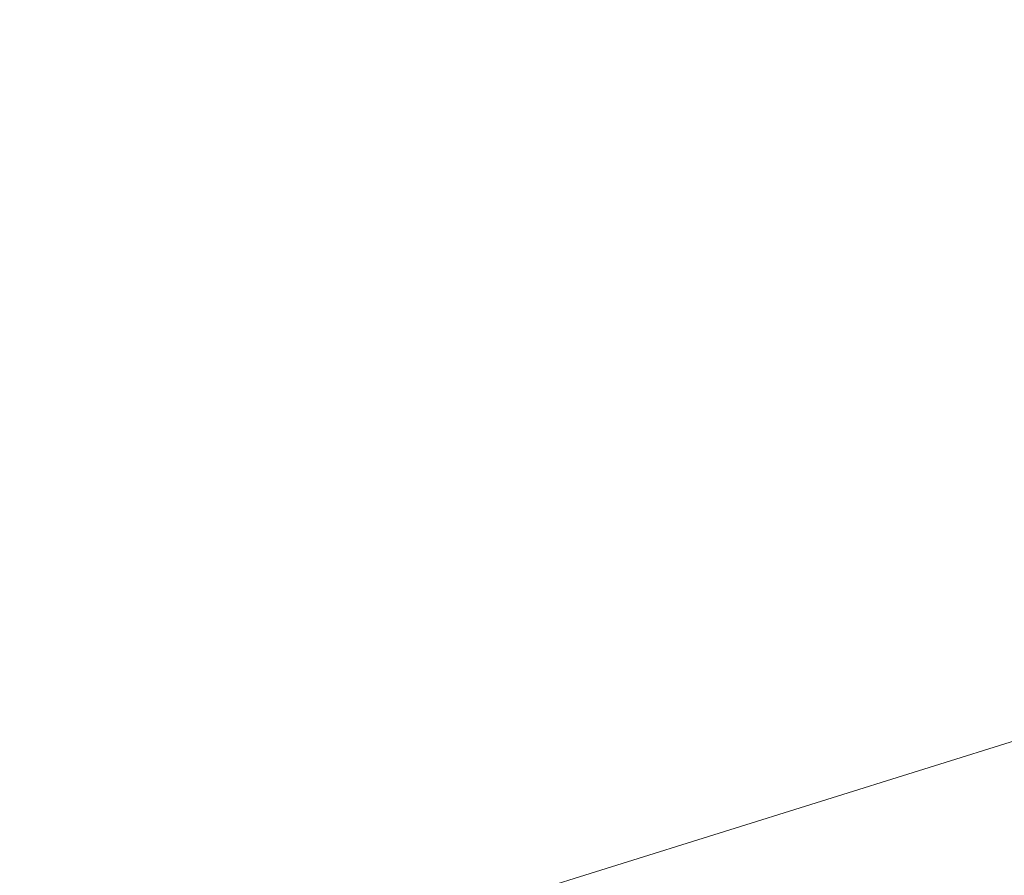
# Model space of a CAD drawing. Header units: millimetres. Extents: x -2233 to 61924, y -68080 to 6847.
# Tile 746 of 1056: x 16249 to 18651, y 2021 to 4109. Entities that reach past the tile are written whole.
import ezdxf

# ---------------------------------------------------------------- set-up
doc = ezdxf.new("R2010")
doc.units = ezdxf.units.MM
doc.layers.add('COTAS_P', color=1, linetype='Continuous', lineweight=0)
doc.dimstyles.new('R19_100', dxfattribs={"dimtxt": 250, "dimasz": 150, "dimexe": 150, "dimexo": 80, "dimgap": 100, "dimtad": 1, "dimtih": 1, "dimtoh": 1, "dimdsep": 46, "dimcen": 0.09, "dimadec": 0, "dimazin": 0, "dimtfac": 1, "dimtdec": 4, "dimtofl": 0, "dimtmove": 0, "dimatfit": 3, "dimfxl": 1, "dimtolj": 1, "dimtzin": 0, "dimarcsym": 0})

# ---------------------------------------------------------------- blocks, each defined once
blk = doc.blocks.new('DIM_R28_4')
at = {"layer": 'COTAS_P'}
for p, q in [((15248.4, 1279.1), (24311.8, 4109.1)), ((24311.8, 4109.1), (24155.2, 4107.3)), ((24311.8, 4109.1), (24182.1, 4021.4)), ((24580.1, 3250), (24311.8, 4109.1)), ((15248.4, 1279.1), (15378.1, 1366.8)), ((15248.4, 1279.1), (15405, 1280.8)), ((15516.6, 420), (15248.4, 1279.1))]:
    blk.add_line(p, q, dxfattribs=at)
blk.add_text('9495 P', height=250, rotation=17.3406, dxfattribs=at).set_placement((19750.3, 2789.5))

msp = doc.modelspace()

# ---------------------------------------------------------------- dimensions: what is measured, and where the dimension line sits
at = {"layer": 'COTAS_P'}
dim = msp.add_aligned_dim(p1=(15516.618, 420), p2=(24580.067, 3250), distance=900, text='<> P', dimstyle='R19_100', dxfattribs=at)
dim.commit()
dim.dimension.update_dxf_attribs({"geometry": 'DIM_R28_4', "text_midpoint": (19780.096, 2694.095)})

doc.saveas('drawing.dxf')
